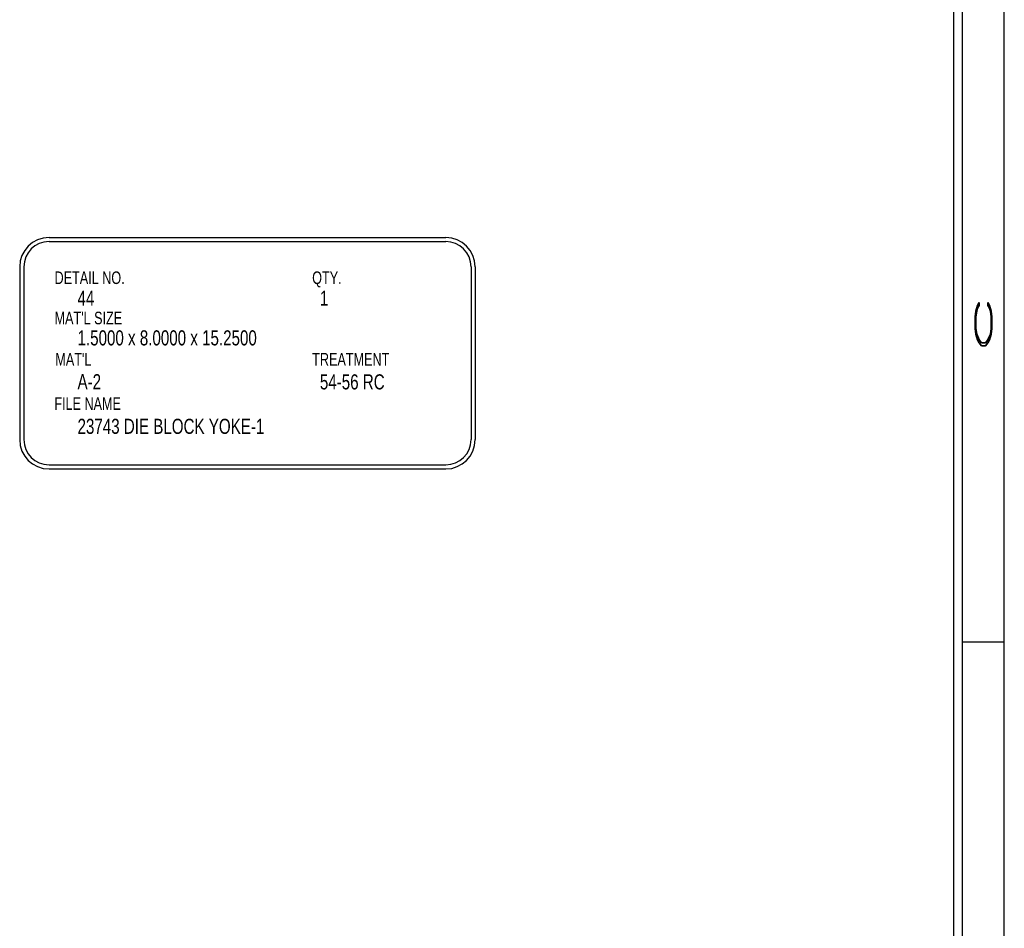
# Model space of a CAD drawing. Header units: inches. Extents: x 1802 to 2468, y -253 to -72.
# Tile 259 of 570: x 2060.63 to 2066.5, y -151.8 to -146.39. Entities that reach past the tile are written whole.
import ezdxf

# ---------------------------------------------------------------- set-up
doc = ezdxf.new("R2010")
doc.units = ezdxf.units.IN
doc.header["$LTSCALE"] = 0.5
doc.header["$MEASUREMENT"] = 0
for name, color, linetype in [('SID-M-D', 42, 'Continuous'), ('SID-M-M', 233, 'Continuous'), ('SID-M-S', 105, 'Continuous')]:
    doc.layers.add(name, color=color, linetype=linetype)
doc.styles.add('R', font='ROMAND.SHX')
doc.styles.add('SLDTEXTSTYLE0', font='TXT', dxfattribs={"width": 0.5957446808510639})

# ---------------------------------------------------------------- blocks, each defined once
blk = doc.blocks.new('*U9')
at = {"layer": 'SID-M-S'}
for p, q in [((0.2499999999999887, 6.661338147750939e-16), (0.2499999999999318, 21.99999999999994)), ((0.3, 6.661338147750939e-16), (0.299999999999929, 21.99999999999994)), ((0.55, 6.661338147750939e-16), (0.549999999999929, 21.99999999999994)), ((0.2999999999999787, 6.999999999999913), (0.5499999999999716, 6.999999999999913))]:
    blk.add_line(p, q, dxfattribs=at)
at = {"layer": 'SID-M-D', "style": 'R', "width": 4}
blk.add_text('C', height=0.09999999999, rotation=90, dxfattribs=at).set_placement((0.4762159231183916, 8.715113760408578))

msp = doc.modelspace()

# ---------------------------------------------------------------- linework, layer by layer
at = {"layer": 'SID-M-M'}
for p, q in [((2060.801686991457, -147.6847956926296), (2063.167671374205, -147.6847956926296)), ((2060.801686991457, -147.7097956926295), (2063.167671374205, -147.7097956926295)), ((2060.626686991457, -147.8597956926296), (2060.626686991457, -148.8903172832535)), ((2060.651686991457, -147.8597956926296), (2060.651686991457, -148.8903172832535)), ((2063.317671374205, -147.8597956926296), (2063.317671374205, -148.8903172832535)), ((2063.342671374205, -147.8597956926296), (2063.342671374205, -148.8903172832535)), ((2060.801686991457, -149.0403172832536), (2063.167671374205, -149.0403172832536)), ((2060.801686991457, -149.0653172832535), (2063.167671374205, -149.0653172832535))]:
    msp.add_line(p, q, dxfattribs=at)
for centre, radius, start, end in [((2060.801686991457, -147.8597956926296), 0.1750000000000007, 90, 180), ((2060.801686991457, -147.8597956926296), 0.1500000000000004, 90, 180), ((2063.167671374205, -147.8597956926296), 0.1750000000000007, 0, 90), ((2063.167671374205, -147.8597956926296), 0.1500000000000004, 0, 90), ((2060.801686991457, -148.8903172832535), 0.1750000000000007, 180, 270), ((2060.801686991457, -148.8903172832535), 0.1499999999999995, 180, 270), ((2063.167671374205, -148.8903172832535), 0.1499999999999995, 270, 0), ((2063.167671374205, -148.8903172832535), 0.1749999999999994, 270, 0)]:
    msp.add_arc(centre, radius, start, end, dxfattribs=at)

# ---------------------------------------------------------------- block references
at = {"layer": 'SID-M-D'}
msp.add_blockref('*U9', (2065.947557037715, -157.09684881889), dxfattribs=at)

# ---------------------------------------------------------------- texts
at = {"layer": 'SID-M-D', "style": 'SLDTEXTSTYLE0'}
for s, height, width, p in [('DETAIL NO.', 0.075, 0.75, (2060.834565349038, -147.9625896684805)), ('QTY.', 0.075, 0.75, (2062.370806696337, -147.9625896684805)), ('44', 0.09, 0.7500000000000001, (2060.971506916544, -148.0918691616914)), ('1', 0.09, 0.7500000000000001, (2062.416535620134, -148.0918691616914)), ("MAT'L SIZE", 0.075, 0.75, (2060.834565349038, -148.2026974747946)), ('1.5000 x 8.0000 x 15.2500', 0.09, 0.7500000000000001, (2060.971506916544, -148.3286740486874)), ("MAT'L", 0.075, 0.75, (2060.839196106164, -148.4488667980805)), ('TREATMENT', 0.075, 0.75, (2062.370806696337, -148.4488667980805)), ('A-2', 0.09, 0.7500000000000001, (2060.971506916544, -148.589910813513)), ('54-56 RC', 0.09, 0.7500000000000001, (2062.416535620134, -148.5909850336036)), ('FILE NAME', 0.075, 0.75, (2060.83327101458, -148.7129944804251)), ('23743 DIE BLOCK YOKE-1', 0.09, 0.7500000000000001, (2060.971506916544, -148.8560118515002))]:
    msp.add_text(s, height=height, dxfattribs=dict(at, width=width)).set_placement(p)

doc.saveas('drawing.dxf')
